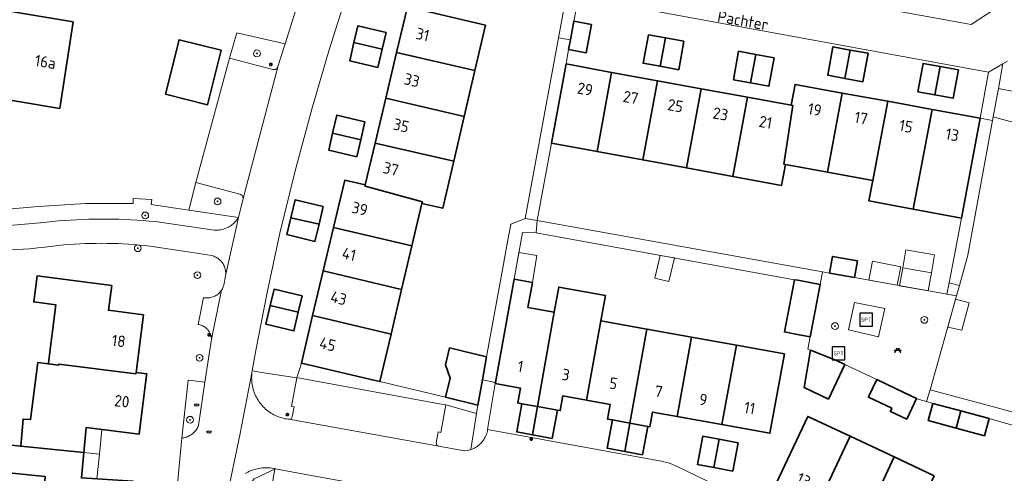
# Model space of a CAD drawing. Header units: metres. Extents: x 152610 to 160096, y 456114 to 462495.
# Tile 555 of 938: x 158699 to 158815, y 459904 to 459958. Entities that reach past the tile are written whole.
import ezdxf
from ezdxf.enums import TextEntityAlignment as Align

# ---------------------------------------------------------------- set-up
doc = ezdxf.new("R2010")
doc.units = ezdxf.units.M
doc.header["$LTSCALE"] = 0.5
doc.layers.get('0').update_dxf_attribs({"linetype": 'CONTINUOUS'})
for name, color, linetype, lineweight in [('B-PV-GR-BEPLANTING_CULTUUR_BODEMBEDEKKER-GV', 251, 'CONTINUOUS', 18), ('B-PV-GR-BEPLANTING_CULTUUR_HEESTERS-GV', 251, 'CONTINUOUS', 18), ('B-PV-GR-BOOM-S', 251, 'CONTINUOUS', 25), ('B-PV-IE-MEUBILAIR-S', 251, 'CONTINUOUS', 25), ('B-PV-IE-MEUBILAIR_WEGMEUBILAIR-S', 251, 'CONTINUOUS', 25), ('B-PV-OG-BEBOUWING-GV', 6, 'CONTINUOUS', 35), ('B-PV-OG-BEBOUWING-T18', 1, 'CONTINUOUS', 18), ('B-PV-OG-BEBOUWING_OVERBOUWING-GV', 251, 'CONTINUOUS', 18), ('B-PV-OG-BEBOUWING_SCHUUR-GV', 251, 'CONTINUOUS', 18), ('B-PV-OG-TOPOGRAFIE-T18', 1, 'CONTINUOUS', 18), ('B-PV-VH-GESLOTENVERHARDING_ASFALT-GV', 251, 'CONTINUOUS', 18), ('B-PV-VH-GESLOTENVERHARDING_KUNSTSTOF-GV', 251, 'CONTINUOUS', 18), ('B-PV-VH-HALFVERHARDING_GRAVEL-GV', 251, 'CONTINUOUS', 18), ('B-PV-VH-OPENVERHARDING_BETONSTRAATSTEEN-GV', 251, 'CONTINUOUS', 18), ('B-PV-VH-OPENVERHARDING_TEGEL-GV', 251, 'CONTINUOUS', 18)]:
    doc.layers.add(name, color=color, linetype=linetype, lineweight=lineweight)
doc.styles.add('NLCS-ISO', font='NLCS-ISO.ttf')
doc.styles.add('NLCS-ISO-M750-T18', font='NLCS-ISO.ttf', dxfattribs={"height": 1.35})

# ---------------------------------------------------------------- blocks, each defined once
blk = doc.blocks.new('SIE-MEUBILAIR_PAAL_LICHTMAST-SO')
for points in [[(-0.62, 0), (-1, 0)], [(-0.71, 0.71), (-0.44, 0.44)], [(0, 1), (0, 0.62)], [(0.44, 0.44), (0.71, 0.71)], [(1, 0), (0.62, 0)], [(-0.71, -0.71), (-0.44, -0.44)], [(0, -0.62), (0, -1)], [(0.44, -0.44), (0.71, -0.71)]]:
    blk.add_lwpolyline(points)
blk.add_circle((0, 0), 0.5)
blk = doc.blocks.new('SIE-MEUBILAIR_PUT_RIOOLPUT-SO')
blk.add_ellipse((0, 0), major_axis=(1.25, 0), ratio=0.54)
at = {"style": 'NLCS-ISO'}
blk.add_text('ri', height=0.75, dxfattribs=at).set_placement((-0.04, 0.07), align=Align.MIDDLE_CENTER)
blk = doc.blocks.new('SIE-WEG_PICKNICKTAFEL-SO')
at = {"color": 0, "linetype": 'ByBlock', "lineweight": 18}
for points in [[(-0.89, -0.2), (-1.64, -1.4), (-1.88, -1.4), (-1.12, -0.2), (-2, -0.2), (-2, 0), (-1, 0), (-0.5, 0.8), (-1, 0.8), (-1, 1), (1, 1), (1, 0.8), (0.5, 0.8), (1, 0), (2, 0), (2, -0.2), (1.12, -0.2), (1.88, -1.4), (1.64, -1.4), (0.89, -0.2)], [(-0.76, 0), (0.76, 0), (0.26, 0.8), (-0.26, 0.8)]]:
    blk.add_lwpolyline(points, close=True, dxfattribs=at)
blk = doc.blocks.new('SIE-WEG_SPEELTOESTEL-SO')
at = {"flags": 128}
blk.add_lwpolyline([(-3.75, -3.75), (3.75, -3.75), (3.75, 3.75), (-3.75, 3.75)], close=True, dxfattribs=at)
at = {"style": 'NLCS-ISO'}
blk.add_text('SPT', height=2.25, dxfattribs=at).set_placement((0, 0), align=Align.MIDDLE_CENTER)
blk = doc.blocks.new('SGR-BOOM_GBKN-SO')
at = {"linetype": 'ByBlock', "lineweight": 18}
h = blk.add_hatch(color=0, dxfattribs=at)
h.dxf.hatch_style = 1
edge = h.paths.add_edge_path()
edge.add_arc((0, 0), 0.25, 0, 360)
at = {"color": 0, "linetype": 'ByBlock', "lineweight": 18}
for radius in [2, 0.25]:
    blk.add_circle((0, 0), radius, dxfattribs=at)
at = {"color": 0, "linetype": 'ByBlock', "lineweight": 18, "style": 'NLCS-ISO'}
blk.add_attdef('SOORT', (2.5, 0), '', height=1.5, dxfattribs=at)

msp = doc.modelspace()

# ---------------------------------------------------------------- linework, layer by layer
at = {"layer": 'B-PV-GR-BEPLANTING_CULTUUR_BODEMBEDEKKER-GV', "flags": 128}
for points in [[(158727.835, 459916.177), (158726.461, 459916.423), (158726.42, 459916.18), (158726.399, 459915.983), (158726.387, 459915.786), (158726.382, 459915.588), (158726.385, 459915.39), (158726.397, 459915.193), (158726.416, 459914.996), (158726.443, 459914.8), (158726.479, 459914.606), (158726.521, 459914.413), (158726.572, 459914.221), (158726.631, 459914.032), (158726.697, 459913.846), (158726.77, 459913.663), (158726.851, 459913.482), (158726.939, 459913.305), (158727.035, 459913.132), (158727.137, 459912.962), (158727.246, 459912.797), (158727.361, 459912.637), (158727.483, 459912.481), (158727.611, 459912.33), (158727.745, 459912.185), (158727.885, 459912.045), (158728.031, 459911.911), (158728.181, 459911.783), (158728.337, 459911.661), (158728.498, 459911.545), (158728.663, 459911.437), (158728.832, 459911.334), (158729.005, 459911.239), (158729.183, 459911.151), (158729.363, 459911.07), (158729.547, 459910.997), (158729.733, 459910.931), (158729.922, 459910.872), (158730.113, 459910.821), (158730.306, 459910.778), (158730.501, 459910.743), (158730.697, 459910.716), (158730.75, 459910.71), (158731.023, 459910.768), (158731.16, 459911.01), (158731.388, 459912.166), (158731.067, 459912.218), (158731.703, 459915.602)], [(158720.862, 459915.092), (158718.93, 459915.32), (158718.18, 459908.5), (158718.315, 459908.517), (158718.45, 459908.542), (158718.582, 459908.574), (158718.713, 459908.614), (158718.841, 459908.662), (158718.965, 459908.717), (158719.087, 459908.78), (158719.204, 459908.849), (158719.317, 459908.926), (158719.426, 459909.008), (158719.53, 459909.097), (158719.628, 459909.192), (158719.72, 459909.293), (158719.807, 459909.398), (158719.887, 459909.509), (158719.96, 459909.624), (158720.027, 459909.743), (158720.086, 459909.866), (158720.13, 459909.97), (158720.858, 459915.066)], [(158752.861, 459911.376), (158749.238, 459912.39), (158748.658, 459909.163), (158748.327, 459909.222), (158748.09, 459907.93), (158748.172, 459907.673), (158748.4, 459907.53), (158751.4, 459906.99), (158751.8, 459907.039), (158752.19, 459907.142)]]:
    msp.add_lwpolyline(points, close=True, dxfattribs=at)
msp.add_lwpolyline([(158726.676, 459903.688), (158729.111, 459904.843), (158729.121, 459904.896), (158728.999, 459904.921), (158728.806, 459904.954), (158728.611, 459904.979), (158728.416, 459904.996), (158728.221, 459905.006), (158728.025, 459905.007), (158727.83, 459905), (158727.634, 459904.985), (158727.44, 459904.963), (158727.247, 459904.932), (158727.055, 459904.894), (158726.865, 459904.847), (158726.676, 459904.793), (158726.491, 459904.731), (158726.307, 459904.662), (158726.127, 459904.586), (158725.951, 459904.502), (158725.777, 459904.411), (158725.608, 459904.313)], dxfattribs=at)
at = {"layer": 'B-PV-GR-BEPLANTING_CULTUUR_HEESTERS-GV', "flags": 128}
for points in [[(158770.394, 459968.37), (158768.432, 459968.88), (158767.369, 459967.19), (158768.84, 459964.85), (158811.08, 459957.15), (158814, 459959.07), (158813.823, 459960.043), (158810.161, 459960.543), (158806.49, 459960.98), (158802.123, 459961.356), (158797.77, 459961.87), (158792.522, 459962.87), (158784.49, 459964.4), (158778.378, 459965.973), (158772.35, 459967.84)], [(158730.314, 459954.863), (158724.627, 459956.168), (158723.78, 459953.21), (158728.874, 459951.868), (158728.882, 459951.866), (158728.891, 459951.864), (158728.899, 459951.862), (158728.907, 459951.86), (158728.916, 459951.858), (158728.924, 459951.857), (158728.933, 459951.856), (158728.941, 459951.854), (158728.95, 459951.853), (158728.959, 459951.852), (158728.967, 459951.852), (158728.976, 459951.851), (158728.984, 459951.85), (158728.993, 459951.85), (158729.001, 459951.85), (158729.01, 459951.85), (158729.019, 459951.85), (158729.027, 459951.85), (158729.036, 459951.851), (158729.044, 459951.851), (158729.053, 459951.852), (158729.062, 459951.853), (158729.07, 459951.854), (158729.079, 459951.855), (158729.087, 459951.857), (158729.096, 459951.858), (158729.104, 459951.86), (158729.113, 459951.861), (158729.121, 459951.863), (158729.129, 459951.865), (158729.137, 459951.868), (158729.146, 459951.87), (158729.154, 459951.873), (158729.162, 459951.875), (158729.17, 459951.878), (158729.178, 459951.881), (158729.187, 459951.884), (158729.194, 459951.887), (158729.202, 459951.891), (158729.21, 459951.894), (158729.218, 459951.898), (158729.226, 459951.901), (158729.233, 459951.905), (158729.241, 459951.909), (158729.245, 459951.912), (158729.249, 459951.913), (158729.256, 459951.918), (158729.263, 459951.922), (158729.271, 459951.927), (158729.278, 459951.931), (158729.285, 459951.936), (158729.292, 459951.941), (158729.299, 459951.946), (158729.306, 459951.951), (158729.313, 459951.957), (158729.319, 459951.962), (158729.326, 459951.968), (158729.333, 459951.973), (158729.339, 459951.979), (158729.345, 459951.985), (158729.352, 459951.991), (158729.358, 459951.997), (158729.364, 459952.003), (158729.37, 459952.009), (158729.375, 459952.016), (158729.381, 459952.022), (158729.386, 459952.029), (158729.392, 459952.035), (158729.397, 459952.042), (158729.402, 459952.049), (158729.407, 459952.056), (158729.412, 459952.063), (158729.417, 459952.07), (158729.422, 459952.077), (158729.427, 459952.085), (158729.431, 459952.092), (158729.435, 459952.099), (158729.439, 459952.107), (158729.444, 459952.115), (158729.447, 459952.122), (158729.451, 459952.13), (158729.455, 459952.138), (158729.458, 459952.146), (158729.462, 459952.153), (158729.465, 459952.161), (158729.468, 459952.17), (158729.472, 459952.177), (158729.479, 459952.202)], [(158725, 459937.18), (158719.83, 459938.58), (158718.991, 459935.326), (158724.84, 459934.46), (158725.37, 459936.68), (158725.372, 459936.688), (158725.371, 459936.696), (158725.372, 459936.705), (158725.372, 459936.713), (158725.372, 459936.721), (158725.372, 459936.729), (158725.371, 459936.737), (158725.371, 459936.745), (158725.37, 459936.754), (158725.37, 459936.762), (158725.369, 459936.77), (158725.368, 459936.778), (158725.367, 459936.786), (158725.366, 459936.794), (158725.364, 459936.802), (158725.363, 459936.81), (158725.361, 459936.818), (158725.359, 459936.826), (158725.358, 459936.834), (158725.355, 459936.842), (158725.353, 459936.85), (158725.351, 459936.858), (158725.348, 459936.866), (158725.346, 459936.874), (158725.343, 459936.881), (158725.34, 459936.889), (158725.337, 459936.896), (158725.334, 459936.904), (158725.331, 459936.912), (158725.327, 459936.919), (158725.324, 459936.926), (158725.32, 459936.934), (158725.316, 459936.941), (158725.313, 459936.948), (158725.308, 459936.955), (158725.304, 459936.962), (158725.3, 459936.969), (158725.296, 459936.976), (158725.291, 459936.983), (158725.286, 459936.99), (158725.282, 459936.996), (158725.279, 459937), (158725.272, 459937.01), (158725.267, 459937.016), (158725.262, 459937.022), (158725.256, 459937.028), (158725.251, 459937.035), (158725.245, 459937.041), (158725.24, 459937.047), (158725.234, 459937.052), (158725.228, 459937.058), (158725.222, 459937.064), (158725.216, 459937.069), (158725.21, 459937.075), (158725.204, 459937.08), (158725.198, 459937.085), (158725.191, 459937.09), (158725.185, 459937.095), (158725.178, 459937.1), (158725.171, 459937.105), (158725.165, 459937.11), (158725.158, 459937.114), (158725.151, 459937.119), (158725.144, 459937.123), (158725.137, 459937.127), (158725.13, 459937.131), (158725.123, 459937.135), (158725.115, 459937.139), (158725.108, 459937.142), (158725.101, 459937.146), (158725.093, 459937.15), (158725.086, 459937.153), (158725.078, 459937.156), (158725.071, 459937.159), (158725.063, 459937.162), (158725.055, 459937.165), (158725.047, 459937.167), (158725.04, 459937.17), (158725.032, 459937.172), (158725.024, 459937.174), (158725.016, 459937.176), (158725.008, 459937.178)], [(158740.763, 459915.309), (158732.23, 459917.32), (158731.703, 459915.602), (158732.05, 459915.54), (158748.92, 459912.45), (158749.238, 459912.39), (158752.861, 459911.376), (158753.02, 459912.38), (158749.216, 459913.295), (158741.48, 459915.14), (158741.113, 459915.227)], [(158728.185, 459899.483), (158729.111, 459904.843), (158726.676, 459903.688), (158725.408, 459902.215), (158724.614, 459899.447), (158728.28, 459899.36), (158727.64, 459879.1), (158723.1, 459879.22), (158722.845, 459879.102), (158722.72, 459878.85), (158722.94, 459874.22), (158728.04, 459875.13), (158728.192, 459879.327), (158728.481, 459887.335), (158728.57, 459889.8), (158730.25, 459899.1)]]:
    msp.add_lwpolyline(points, close=True, dxfattribs=at)
for points in [[(158815.36, 459952.86), (158814.79, 459952.54), (158814.268, 459949.626), (158818.282, 459948.855)], [(158818.282, 459948.855), (158814.268, 459949.626), (158813.669, 459946.286), (158823.92, 459943.45)]]:
    msp.add_lwpolyline(points, dxfattribs=at)
at = {"layer": 'B-PV-OG-BEBOUWING-GV', "flags": 128}
for points in [[(158705.368, 459957.464), (158692.639, 459959.579), (158690.949, 459949.437), (158703.79, 459947.28)], [(158753.92, 459957.08), (158744.71, 459959.23), (158743.443, 459953.866), (158752.668, 459951.737)], [(158766.37, 459957.16), (158764.32, 459957.55), (158763.906, 459955.364), (158763.69, 459954.22), (158765.74, 459953.82)], [(158742.21, 459956.21), (158738.89, 459957.01), (158738.423, 459955.025), (158741.744, 459954.259)], [(158722.805, 459954.136), (158717.847, 459955.368), (158716.247, 459948.954), (158721.205, 459947.722)], [(158741.744, 459954.259), (158738.423, 459955.025), (158737.92, 459952.89), (158741.23, 459952.11)], [(158775.077, 459955.575), (158773.07, 459955.94), (158772.46, 459952.6), (158774.459, 459952.237)], [(158777.25, 459955.18), (158775.077, 459955.575), (158774.459, 459952.237), (158776.64, 459951.84)], [(158785.706, 459953.644), (158783.7, 459954.01), (158783.1, 459950.66), (158785.076, 459950.299)], [(158796.825, 459954.156), (158794.79, 459954.53), (158794.18, 459951.19), (158796.204, 459950.818)], [(158798.93, 459953.77), (158796.825, 459954.156), (158796.204, 459950.818), (158798.32, 459950.43)], [(158752.668, 459951.737), (158743.443, 459953.866), (158742.172, 459948.49), (158751.401, 459946.33)], [(158787.87, 459953.25), (158785.706, 459953.644), (158785.076, 459950.299), (158787.26, 459949.9)], [(158768.752, 459951.528), (158763.4, 459952.51), (158761.67, 459943.18), (158767.03, 459942.2)], [(158807.423, 459952.213), (158805.41, 459952.58), (158804.8, 459949.24), (158806.787, 459948.877)], [(158809.58, 459951.82), (158807.423, 459952.213), (158806.787, 459948.877), (158808.96, 459948.48)], [(158774.145, 459950.539), (158768.752, 459951.528), (158767.03, 459942.2), (158772.419, 459941.215)], [(158779.28, 459949.597), (158774.145, 459950.539), (158772.419, 459941.215), (158777.552, 459940.277)], [(158784.754, 459948.592), (158779.28, 459949.597), (158777.552, 459940.277), (158783, 459939.281)], [(158795.885, 459949.097), (158790.34, 459950.11), (158789.89, 459947.65), (158790.087, 459947.614), (158789.003, 459940.726), (158789.2, 459940.69), (158794.154, 459939.783)], [(158751.401, 459946.33), (158742.172, 459948.49), (158740.923, 459943.201), (158750.168, 459941.067)], [(158789.89, 459947.65), (158784.754, 459948.592), (158783, 459939.281), (158788.75, 459938.23), (158789.2, 459940.69), (158789.003, 459940.726), (158790.087, 459947.614)], [(158801.24, 459948.118), (158795.885, 459949.097), (158794.154, 459939.783), (158799.484, 459938.807)], [(158806.461, 459947.164), (158801.24, 459948.118), (158799.484, 459938.807), (158799.032, 459936.412), (158804.231, 459935.447)], [(158812.12, 459946.13), (158806.461, 459947.164), (158804.231, 459935.447), (158809.94, 459934.387)], [(158739.72, 459945.72), (158736.42, 459946.5), (158735.916, 459944.357), (158739.224, 459943.593)], [(158739.224, 459943.593), (158735.916, 459944.357), (158735.45, 459942.38), (158738.76, 459941.6)], [(158750.168, 459941.067), (158740.923, 459943.201), (158739.76, 459938.28), (158739.725, 459938.134), (158746.476, 459936.295), (158746.43, 459936.1), (158748.87, 459935.53)], [(158739.76, 459938.28), (158737.35, 459938.85), (158736.02, 459933.258), (158745.252, 459931.11), (158746.43, 459936.1), (158746.476, 459936.295), (158739.725, 459938.134)], [(158734.81, 459935.76), (158731.5, 459936.54), (158731.001, 459934.425), (158734.309, 459933.656)], [(158734.309, 459933.656), (158731.001, 459934.425), (158730.53, 459932.43), (158733.83, 459931.64)], [(158745.252, 459931.11), (158736.02, 459933.258), (158734.813, 459928.181), (158744.038, 459925.971)], [(158797.699, 459929.347), (158794.747, 459929.878), (158794.392, 459927.905), (158797.327, 459927.377)], [(158709.917, 459926.467), (158701.14, 459927.59), (158700.74, 459924.52), (158703.32, 459924.19), (158702.46, 459917.35), (158702.45, 459917.22), (158703.68, 459917.07), (158703.7, 459917.21), (158712.77, 459916.06), (158712.79, 459916.2), (158713.65, 459923.01), (158709.534, 459923.526)], [(158744.038, 459925.971), (158734.813, 459928.181), (158733.557, 459922.9), (158742.797, 459920.717)], [(158761.997, 459923.3), (158758.905, 459923.859), (158759.431, 459926.812), (158757.266, 459927.203), (158755.081, 459915.029), (158755.06, 459914.91), (158758.012, 459914.376), (158757.695, 459912.63), (158758.19, 459912.54), (158760.017, 459912.211)], [(158767.484, 459922.308), (158768.015, 459925.261), (158762.524, 459926.253), (158761.997, 459923.3), (158760.017, 459912.211), (158762.36, 459911.79), (158762.696, 459911.729), (158763.011, 459913.471), (158765.805, 459912.965)], [(158790.637, 459920.693), (158792.104, 459920.411), (158792.695, 459923.483), (158793.29, 459926.58), (158790.65, 459927.058), (158790.256, 459927.129), (158789.079, 459920.992)], [(158732.33, 459925.23), (158729.02, 459926.01), (158728.57, 459924.079), (158731.875, 459923.298)], [(158731.875, 459923.298), (158728.57, 459924.079), (158728.06, 459921.89), (158731.36, 459921.11)], [(158742.797, 459920.717), (158733.557, 459922.9), (158732.23, 459917.32), (158740.763, 459915.309), (158741.113, 459915.227), (158741.48, 459915.14)], [(158770.906, 459910.253), (158771.218, 459911.985), (158772.9, 459921.329), (158767.484, 459922.308), (158765.805, 459912.965), (158768.565, 459912.465), (158768.253, 459910.737), (158768.84, 459910.63)], [(158778.139, 459920.382), (158772.9, 459921.329), (158771.218, 459911.985), (158770.906, 459910.253), (158773.01, 459909.87), (158773.256, 459909.825), (158773.559, 459911.561), (158776.455, 459911.037)], [(158783.436, 459919.424), (158778.139, 459920.382), (158776.455, 459911.037), (158781.72, 459910.084)], [(158789.1, 459918.4), (158783.436, 459919.424), (158781.72, 459910.084), (158787.38, 459909.06)], [(158754.042, 459918.059), (158749.66, 459919.095), (158749.189, 459917.1), (158749.749, 459915.532), (158749.216, 459913.295), (158753.02, 459912.38), (158753.552, 459915.335)], [(158795.221, 459917.609), (158792.151, 459918.829), (158791.408, 459914.433), (158794.268, 459913.084), (158796.185, 459917.155)], [(158702.45, 459917.22), (158701.199, 459917.377), (158700.369, 459910.677), (158699.49, 459910.72), (158699.21, 459907.55), (158706.626, 459906.791), (158706.91, 459909.75), (158713.15, 459908.96), (158714.02, 459915.9), (158714.04, 459916.07), (158712.79, 459916.2), (158712.77, 459916.06), (158703.7, 459917.21), (158703.68, 459917.07)], [(158804.63, 459913.166), (158803.14, 459913.87), (158799.948, 459915.378), (158799.064, 459913.498), (158798.966, 459913.291), (158801.734, 459912), (158801.552, 459911.61), (158803.484, 459910.709)], [(158760.017, 459912.211), (158758.19, 459912.54), (158757.59, 459909.21), (158759.421, 459908.875)], [(158762.36, 459911.79), (158760.017, 459912.211), (158759.421, 459908.875), (158761.75, 459908.45)], [(158809.867, 459911.682), (158806.56, 459912.58), (158806.01, 459910.56), (158809.314, 459909.66)], [(158796.81, 459908.71), (158791.83, 459911.05), (158787.8, 459902.47), (158792.774, 459900.13)], [(158813.19, 459910.78), (158809.867, 459911.682), (158809.314, 459909.66), (158812.62, 459908.76)], [(158770.906, 459910.253), (158768.84, 459910.63), (158768.23, 459907.3), (158770.306, 459906.919)], [(158770.906, 459910.253), (158770.306, 459906.919), (158772.37, 459906.54), (158773.01, 459909.87)], [(158781.403, 459908.358), (158779.47, 459908.71), (158778.86, 459905.37), (158780.79, 459905.02)], [(158802.002, 459906.27), (158796.81, 459908.71), (158792.774, 459900.13), (158797.987, 459897.678)], [(158699.21, 459907.55), (158697.72, 459907.69), (158697.42, 459904.44), (158702.07, 459903.96), (158701.66, 459897.26), (158701.65, 459897.07), (158710.76, 459896.54), (158710.75, 459896.39), (158711.99, 459896.3), (158712, 459896.44), (158712.44, 459903.42), (158706.34, 459903.81), (158706.626, 459906.791)], [(158783.64, 459907.95), (158781.403, 459908.358), (158780.79, 459905.02), (158783, 459904.62)], [(158806.705, 459904.06), (158802.002, 459906.27), (158797.987, 459897.678), (158802.699, 459895.462)]]:
    msp.add_lwpolyline(points, close=True, dxfattribs=at)
at = {"layer": 'B-PV-OG-BEBOUWING_OVERBOUWING-GV', "flags": 128}
for points in [[(158803.013, 459928.522), (158806.378, 459927.942), (158806.754, 459930.061), (158803.393, 459930.658)], [(158706.626, 459906.791), (158708.458, 459906.608), (158708.761, 459909.516), (158706.91, 459909.75)], [(158708.458, 459906.608), (158706.626, 459906.791), (158706.34, 459903.81), (158708.154, 459903.694)]]:
    msp.add_lwpolyline(points, close=True, dxfattribs=at)
at = {"layer": 'B-PV-OG-BEBOUWING_SCHUUR-GV', "flags": 128}
for points in [[(158759.941, 459929.96), (158757.826, 459930.344), (158757.266, 459927.203), (158759.431, 459926.812)], [(158776.133, 459929.685), (158774.453, 459929.989), (158773.82, 459927.312), (158775.479, 459926.92)], [(158802.772, 459928.659), (158799.468, 459929.304), (158799.032, 459927.07), (158802.345, 459926.475)], [(158806.378, 459927.942), (158803.013, 459928.522), (158802.64, 459926.422), (158806, 459925.817)], [(158810.848, 459924.39), (158809.227, 459924.821), (158808.307, 459921.56), (158809.985, 459921.204)]]:
    msp.add_lwpolyline(points, close=True, dxfattribs=at)
at = {"layer": 'B-PV-VH-GESLOTENVERHARDING_ASFALT-GV', "flags": 128}
msp.add_lwpolyline([(158686.699, 459930.099), (158700.27, 459930.78), (158701.22, 459930.86), (158701.725, 459930.932), (158702.357, 459931.016), (158702.99, 459931.091), (158703.624, 459931.158), (158704.259, 459931.217), (158704.894, 459931.269), (158705.53, 459931.312), (158706.167, 459931.347), (158706.804, 459931.375), (158707.441, 459931.394), (158708.078, 459931.406), (158708.715, 459931.409), (158709.353, 459931.404), (158709.99, 459931.392), (158710.627, 459931.371), (158711.264, 459931.343), (158711.9, 459931.306), (158712.536, 459931.262), (158713.172, 459931.209), (158713.806, 459931.148), (158714.44, 459931.08), (158719.141, 459930.353), (158721.68, 459929.96), (158721.801, 459929.927), (158721.926, 459929.886), (158722.048, 459929.837), (158722.166, 459929.78), (158722.281, 459929.717), (158722.392, 459929.646), (158722.498, 459929.569), (158722.6, 459929.486), (158722.696, 459929.396), (158722.786, 459929.301), (158722.871, 459929.201), (158722.949, 459929.096), (158723.021, 459928.986), (158723.086, 459928.872), (158723.144, 459928.754), (158723.194, 459928.633), (158723.237, 459928.508), (158723.273, 459928.382), (158723.301, 459928.254), (158723.32, 459928.124), (158723.332, 459927.993), (158723.336, 459927.862), (158723.332, 459927.731), (158723.32, 459927.6), (158724.84, 459934.46), (158724.789, 459934.377), (158724.7, 459934.247), (158724.606, 459934.122), (158724.505, 459934.002), (158724.398, 459933.887), (158724.285, 459933.778), (158724.167, 459933.674), (158724.044, 459933.577), (158723.916, 459933.486), (158723.784, 459933.402), (158723.647, 459933.325), (158723.507, 459933.254), (158723.363, 459933.191), (158723.216, 459933.136), (158723.067, 459933.087), (158722.915, 459933.047), (158722.762, 459933.014), (158722.606, 459932.99), (158722.451, 459932.973), (158722.294, 459932.964), (158722.137, 459932.963), (158721.98, 459932.97), (158715.04, 459933.97), (158714.33, 459934.034), (158713.619, 459934.09), (158712.907, 459934.139), (158712.195, 459934.179), (158711.483, 459934.211), (158710.77, 459934.235), (158710.057, 459934.251), (158709.344, 459934.26), (158708.63, 459934.26), (158707.917, 459934.252), (158707.204, 459934.236), (158706.491, 459934.213), (158705.779, 459934.181), (158705.067, 459934.141), (158704.355, 459934.094), (158703.644, 459934.038), (158702.934, 459933.974), (158702.224, 459933.903), (158701.515, 459933.823), (158701.49, 459933.82), (158681.91, 459932.13)], dxfattribs=at)
at = {"layer": 'B-PV-VH-GESLOTENVERHARDING_KUNSTSTOF-GV', "flags": 128}
msp.add_lwpolyline([(158800.915, 459923.727), (158797.331, 459924.456), (158796.615, 459921.246), (158800.164, 459920.4)], close=True, dxfattribs=at)
at = {"layer": 'B-PV-VH-HALFVERHARDING_GRAVEL-GV', "flags": 128}
for points in [[(158764.86, 459960.4), (158763.673, 459962.158), (158762.91, 459957.895), (158762.5, 459955.6), (158763.906, 459955.364), (158764.32, 459957.55)], [(158763.906, 459955.364), (158762.5, 459955.6), (158758.58, 459934.33), (158760, 459934.09), (158761.67, 459943.18), (158763.4, 459952.51), (158763.69, 459954.22)], [(158814.268, 459949.626), (158814.79, 459952.54), (158813.12, 459951.54), (158812.12, 459946.13), (158813.592, 459945.866), (158813.669, 459946.286)], [(158813.592, 459945.866), (158812.12, 459946.13), (158809.94, 459934.387), (158809.24, 459930.66), (158808.476, 459926.744), (158809.686, 459926.457), (158810.68, 459930.01)], [(158760, 459934.09), (158758.58, 459934.33), (158756.88, 459933.65), (158756.346, 459930.716), (158756.024, 459928.946), (158754.042, 459918.059), (158753.552, 459915.335), (158755.081, 459915.029), (158757.266, 459927.203), (158758.24, 459932.67), (158759.86, 459932.63)], [(158759.86, 459932.63), (158790.256, 459927.129), (158790.65, 459927.058), (158793.29, 459926.58), (158793.559, 459928.055), (158760, 459934.09)], [(158809.686, 459926.457), (158808.476, 459926.744), (158808.219, 459925.423), (158809.343, 459925.233)]]:
    msp.add_lwpolyline(points, close=True, dxfattribs=at)
at = {"layer": 'B-PV-VH-OPENVERHARDING_BETONSTRAATSTEEN-GV', "flags": 128}
for points in [[(158814, 459959.07), (158811.08, 459957.15), (158768.84, 459964.85)], [(158723.433, 459901.328), (158725.029, 459909.044), (158726.42, 459916.18), (158726.461, 459916.423), (158726.83, 459918.59), (158728.226, 459925.614), (158729.71, 459932.62), (158731.495, 459939.933), (158733.46, 459947.2), (158735.465, 459954.073), (158737.62, 459960.9)], [(158764.86, 459960.4), (158813.12, 459951.54), (158814.79, 459952.54), (158815.36, 459952.86)], [(158731.816, 459959.64), (158730.314, 459954.863), (158729.479, 459952.202), (158729.472, 459952.177), (158725.372, 459936.688), (158725.37, 459936.68), (158724.84, 459934.46), (158723.32, 459927.6), (158723.09, 459926.49), (158723.07, 459926.412), (158723.032, 459926.292), (158722.986, 459926.176), (158722.933, 459926.062), (158722.873, 459925.952), (158722.84, 459925.899), (158721.67, 459920.15), (158720.862, 459915.092), (158720.858, 459915.066), (158720.13, 459909.97), (158720.086, 459909.866), (158720.027, 459909.743), (158719.96, 459909.624), (158719.887, 459909.509), (158719.807, 459909.398), (158719.72, 459909.293), (158719.628, 459909.192), (158719.53, 459909.097), (158719.426, 459909.008), (158719.317, 459908.926), (158719.204, 459908.849), (158719.087, 459908.78), (158718.965, 459908.717), (158718.841, 459908.662), (158718.713, 459908.614), (158718.582, 459908.574), (158718.45, 459908.542), (158718.315, 459908.517), (158718.18, 459908.5), (158717.88, 459905.64), (158717.01, 459896.1)], [(158785.48, 459900.78), (158776.46, 459905.16), (158775.55, 459905.545), (158774.59, 459905.78), (158754.15, 459909.49), (158754.149, 459909.481), (158754.122, 459909.331), (158754.088, 459909.182), (158754.046, 459909.035), (158753.996, 459908.89), (158753.939, 459908.748), (158753.875, 459908.61), (158753.803, 459908.475), (158753.725, 459908.344), (158753.639, 459908.217), (158753.547, 459908.095), (158753.449, 459907.977), (158753.345, 459907.866), (158753.235, 459907.759), (158753.12, 459907.659), (158753, 459907.565), (158752.875, 459907.477), (158752.745, 459907.396), (158752.611, 459907.321), (158752.474, 459907.254), (158752.334, 459907.194), (158752.19, 459907.142), (158751.8, 459907.039), (158751.4, 459906.99), (158748.4, 459907.53), (158730.75, 459910.71), (158730.697, 459910.716), (158730.501, 459910.743), (158730.306, 459910.778), (158730.113, 459910.821), (158729.922, 459910.872), (158729.733, 459910.931), (158729.547, 459910.997), (158729.363, 459911.07), (158729.183, 459911.151), (158729.005, 459911.239), (158728.832, 459911.334), (158728.663, 459911.437), (158728.498, 459911.545), (158728.337, 459911.661), (158728.181, 459911.783), (158728.031, 459911.911), (158727.885, 459912.045), (158727.745, 459912.185), (158727.611, 459912.33), (158727.483, 459912.481), (158727.361, 459912.637), (158727.246, 459912.797), (158727.137, 459912.962), (158727.035, 459913.132), (158726.939, 459913.305), (158726.851, 459913.482), (158726.77, 459913.663), (158726.697, 459913.846), (158726.631, 459914.032), (158726.572, 459914.221), (158726.521, 459914.413), (158726.479, 459914.606), (158726.443, 459914.8), (158726.416, 459914.996), (158726.397, 459915.193), (158726.385, 459915.39), (158726.382, 459915.588), (158726.387, 459915.786), (158726.399, 459915.983), (158726.42, 459916.18), (158725.029, 459909.044), (158723.433, 459901.328)], [(158725.608, 459904.313), (158725.777, 459904.411), (158725.951, 459904.502), (158726.127, 459904.586), (158726.307, 459904.662), (158726.491, 459904.731), (158726.676, 459904.793), (158726.865, 459904.847), (158727.055, 459904.894), (158727.247, 459904.932), (158727.44, 459904.963), (158727.634, 459904.985), (158727.83, 459905), (158728.025, 459905.007), (158728.221, 459905.006), (158728.416, 459904.996), (158728.611, 459904.979), (158728.806, 459904.954), (158728.999, 459904.921), (158729.121, 459904.896), (158729.19, 459904.88), (158731.25, 459904.492), (158756.082, 459899.981)]]:
    msp.add_lwpolyline(points, dxfattribs=at)
for points in [[(158728.874, 459951.868), (158723.78, 459953.21), (158719.83, 459938.58), (158725, 459937.18), (158725.008, 459937.178), (158725.016, 459937.176), (158725.024, 459937.174), (158725.032, 459937.172), (158725.04, 459937.17), (158725.047, 459937.167), (158725.055, 459937.165), (158725.063, 459937.162), (158725.071, 459937.159), (158725.078, 459937.156), (158725.086, 459937.153), (158725.093, 459937.15), (158725.101, 459937.146), (158725.108, 459937.142), (158725.115, 459937.139), (158725.123, 459937.135), (158725.13, 459937.131), (158725.137, 459937.127), (158725.144, 459937.123), (158725.151, 459937.119), (158725.158, 459937.114), (158725.165, 459937.11), (158725.171, 459937.105), (158725.178, 459937.1), (158725.185, 459937.095), (158725.191, 459937.09), (158725.198, 459937.085), (158725.204, 459937.08), (158725.21, 459937.075), (158725.216, 459937.069), (158725.222, 459937.064), (158725.228, 459937.058), (158725.234, 459937.052), (158725.24, 459937.047), (158725.245, 459937.041), (158725.251, 459937.035), (158725.256, 459937.028), (158725.262, 459937.022), (158725.267, 459937.016), (158725.272, 459937.01), (158725.279, 459937), (158725.282, 459936.996), (158725.286, 459936.99), (158725.291, 459936.983), (158725.296, 459936.976), (158725.3, 459936.969), (158725.304, 459936.962), (158725.308, 459936.955), (158725.313, 459936.948), (158725.316, 459936.941), (158725.32, 459936.934), (158725.324, 459936.926), (158725.327, 459936.919), (158725.331, 459936.912), (158725.334, 459936.904), (158725.337, 459936.896), (158725.34, 459936.889), (158725.343, 459936.881), (158725.346, 459936.874), (158725.348, 459936.866), (158725.351, 459936.858), (158725.353, 459936.85), (158725.355, 459936.842), (158725.358, 459936.834), (158725.359, 459936.826), (158725.361, 459936.818), (158725.363, 459936.81), (158725.364, 459936.802), (158725.366, 459936.794), (158725.367, 459936.786), (158725.368, 459936.778), (158725.369, 459936.77), (158725.37, 459936.762), (158725.37, 459936.754), (158725.371, 459936.745), (158725.371, 459936.737), (158725.372, 459936.729), (158725.372, 459936.721), (158725.372, 459936.713), (158725.372, 459936.705), (158725.371, 459936.696), (158725.372, 459936.688), (158729.472, 459952.177), (158729.468, 459952.17), (158729.465, 459952.161), (158729.462, 459952.153), (158729.458, 459952.146), (158729.455, 459952.138), (158729.451, 459952.13), (158729.447, 459952.122), (158729.444, 459952.115), (158729.439, 459952.107), (158729.435, 459952.099), (158729.431, 459952.092), (158729.427, 459952.085), (158729.422, 459952.077), (158729.417, 459952.07), (158729.412, 459952.063), (158729.407, 459952.056), (158729.402, 459952.049), (158729.397, 459952.042), (158729.392, 459952.035), (158729.386, 459952.029), (158729.381, 459952.022), (158729.375, 459952.016), (158729.37, 459952.009), (158729.364, 459952.003), (158729.358, 459951.997), (158729.352, 459951.991), (158729.345, 459951.985), (158729.339, 459951.979), (158729.333, 459951.973), (158729.326, 459951.968), (158729.319, 459951.962), (158729.313, 459951.957), (158729.306, 459951.951), (158729.299, 459951.946), (158729.292, 459951.941), (158729.285, 459951.936), (158729.278, 459951.931), (158729.271, 459951.927), (158729.263, 459951.922), (158729.256, 459951.918), (158729.249, 459951.913), (158729.245, 459951.912), (158729.241, 459951.909), (158729.233, 459951.905), (158729.226, 459951.901), (158729.218, 459951.898), (158729.21, 459951.894), (158729.202, 459951.891), (158729.194, 459951.887), (158729.187, 459951.884), (158729.178, 459951.881), (158729.17, 459951.878), (158729.162, 459951.875), (158729.154, 459951.873), (158729.146, 459951.87), (158729.137, 459951.868), (158729.129, 459951.865), (158729.121, 459951.863), (158729.113, 459951.861), (158729.104, 459951.86), (158729.096, 459951.858), (158729.087, 459951.857), (158729.079, 459951.855), (158729.07, 459951.854), (158729.062, 459951.853), (158729.053, 459951.852), (158729.044, 459951.851), (158729.036, 459951.851), (158729.027, 459951.85), (158729.019, 459951.85), (158729.01, 459951.85), (158729.001, 459951.85), (158728.993, 459951.85), (158728.984, 459951.85), (158728.976, 459951.851), (158728.967, 459951.852), (158728.959, 459951.852), (158728.95, 459951.853), (158728.941, 459951.854), (158728.933, 459951.856), (158728.924, 459951.857), (158728.916, 459951.858), (158728.907, 459951.86), (158728.899, 459951.862), (158728.891, 459951.864), (158728.882, 459951.866)], [(158721.67, 459920.15), (158722.84, 459925.899), (158722.806, 459925.846), (158722.733, 459925.745), (158722.653, 459925.648), (158722.567, 459925.557), (158722.476, 459925.472), (158722.379, 459925.392), (158722.277, 459925.319), (158722.171, 459925.252), (158722.061, 459925.193), (158721.947, 459925.14), (158721.831, 459925.095), (158721.711, 459925.057), (158721.589, 459925.027), (158721.466, 459925.005), (158721.342, 459924.991), (158721.217, 459924.985), (158721.091, 459924.987), (158720.967, 459924.997), (158720.843, 459925.014), (158720.72, 459925.04), (158720.08, 459921.86), (158720.165, 459921.846), (158720.284, 459921.819), (158720.401, 459921.784), (158720.515, 459921.742), (158720.626, 459921.693), (158720.734, 459921.636), (158720.838, 459921.572), (158720.938, 459921.502), (158721.033, 459921.425), (158721.122, 459921.343), (158721.206, 459921.254), (158721.284, 459921.16), (158721.356, 459921.062), (158721.42, 459920.958), (158721.479, 459920.851), (158721.529, 459920.74), (158721.573, 459920.627), (158721.609, 459920.51), (158721.637, 459920.391), (158721.657, 459920.271)], [(158732.05, 459915.54), (158731.703, 459915.602), (158731.067, 459912.218), (158731.388, 459912.166), (158731.16, 459911.01), (158731.023, 459910.768), (158730.75, 459910.71), (158748.4, 459907.53), (158748.172, 459907.673), (158748.09, 459907.93), (158748.327, 459909.222), (158748.658, 459909.163), (158749.238, 459912.39), (158748.92, 459912.45)], [(158755.081, 459915.029), (158753.552, 459915.335), (158753.02, 459912.38), (158752.861, 459911.376), (158752.19, 459907.142), (158752.334, 459907.194), (158752.474, 459907.254), (158752.611, 459907.321), (158752.745, 459907.396), (158752.875, 459907.477), (158753, 459907.565), (158753.12, 459907.659), (158753.235, 459907.759), (158753.345, 459907.866), (158753.449, 459907.977), (158753.547, 459908.095), (158753.639, 459908.217), (158753.725, 459908.344), (158753.803, 459908.475), (158753.875, 459908.61), (158753.939, 459908.748), (158753.996, 459908.89), (158754.046, 459909.035), (158754.088, 459909.182), (158754.122, 459909.331), (158754.149, 459909.481), (158754.15, 459909.49), (158755.06, 459914.91)], [(158815.14, 459911.78), (158806.22, 459914.16), (158805.798, 459912.787), (158806.56, 459912.58), (158809.867, 459911.682), (158813.19, 459910.78), (158817.14, 459909.65), (158820.449, 459908.735), (158823.76, 459907.82), (158826.26, 459907.1), (158829.161, 459906.32), (158829.58, 459907.79), (158824.28, 459909.25)]]:
    msp.add_lwpolyline(points, close=True, dxfattribs=at)
at = {"layer": 'B-PV-VH-OPENVERHARDING_TEGEL-GV', "flags": 128}
msp.add_lwpolyline([(158681.91, 459932.13), (158701.49, 459933.82), (158701.515, 459933.823), (158702.224, 459933.903), (158702.934, 459933.974), (158703.644, 459934.038), (158704.355, 459934.094), (158705.067, 459934.141), (158705.779, 459934.181), (158706.491, 459934.213), (158707.204, 459934.236), (158707.917, 459934.252), (158708.63, 459934.26), (158709.344, 459934.26), (158710.057, 459934.251), (158710.77, 459934.235), (158711.483, 459934.211), (158712.195, 459934.179), (158712.907, 459934.139), (158713.619, 459934.09), (158714.33, 459934.034), (158715.04, 459933.97), (158721.98, 459932.97), (158722.137, 459932.963), (158722.294, 459932.964), (158722.451, 459932.973), (158722.606, 459932.99), (158722.762, 459933.014), (158722.915, 459933.047), (158723.067, 459933.087), (158723.216, 459933.136), (158723.363, 459933.191), (158723.507, 459933.254), (158723.647, 459933.325), (158723.784, 459933.402), (158723.916, 459933.486), (158724.044, 459933.577), (158724.167, 459933.674), (158724.285, 459933.778), (158724.398, 459933.887), (158724.505, 459934.002), (158724.606, 459934.122), (158724.7, 459934.247), (158724.789, 459934.377), (158724.84, 459934.46), (158718.991, 459935.326), (158714.57, 459935.98), (158714.63, 459936.57), (158712.42, 459936.7), (158712.42, 459936.1), (158706.849, 459936.103), (158701.29, 459935.73), (158678.225, 459933.75)], dxfattribs=at)
for points in [[(158792.151, 459918.829), (158795.221, 459917.609), (158796.185, 459917.155), (158799.948, 459915.378), (158803.14, 459913.87), (158804.63, 459913.166), (158804.94, 459913.02), (158805.798, 459912.787), (158806.22, 459914.16), (158809.343, 459925.233), (158808.219, 459925.423), (158807.82, 459925.49), (158797.327, 459927.377), (158794.392, 459927.905), (158793.559, 459928.055), (158793.29, 459926.58), (158792.695, 459923.483), (158792.104, 459920.411), (158791.825, 459918.958)], [(158796.615, 459921.246), (158797.331, 459924.456), (158800.915, 459923.727), (158800.164, 459920.4)]]:
    msp.add_lwpolyline(points, close=True, dxfattribs=at)

# ---------------------------------------------------------------- block references
at = {"layer": 'B-PV-GR-BOOM-S', "xscale": 0.2, "yscale": 0.2, "zscale": 0.2}
for p in [(158727.01, 459953.76), (158722.37, 459936.34), (158713.86, 459934.69), (158712.98, 459930.83), (158720, 459927.66), (158805.56, 459922.4), (158795.04, 459921.67), (158720.25, 459917.94), (158719.13, 459910.65)]:
    msp.add_blockref('SGR-BOOM_GBKN-SO', p, dxfattribs=at)
at = {"layer": 'B-PV-IE-MEUBILAIR-S', "xscale": 0.2, "yscale": 0.2, "zscale": 0.2}
for name, p in [('SIE-MEUBILAIR_PAAL_LICHTMAST-SO', (158728.636, 459952.452)), ('SIE-MEUBILAIR_PAAL_LICHTMAST-SO', (158721.386, 459920.646)), ('SIE-MEUBILAIR_PUT_RIOOLPUT-SO', (158719.908, 459912.38)), ('SIE-MEUBILAIR_PAAL_LICHTMAST-SO', (158730.588, 459911.27)), ('SIE-MEUBILAIR_PUT_RIOOLPUT-SO', (158721.367, 459909.203)), ('SIE-MEUBILAIR_PAAL_LICHTMAST-SO', (158759.294, 459908.386))]:
    msp.add_blockref(name, p, dxfattribs=at)
at = {"layer": 'B-PV-IE-MEUBILAIR_WEGMEUBILAIR-S', "xscale": 0.2, "yscale": 0.2, "zscale": 0.2}
for name, p in [('SIE-WEG_SPEELTOESTEL-SO', (158798.698, 459922.431)), ('SIE-WEG_SPEELTOESTEL-SO', (158795.464, 459918.464)), ('SIE-WEG_PICKNICKTAFEL-SO', (158802.418, 459918.85))]:
    msp.add_blockref(name, p, dxfattribs=at)

# ---------------------------------------------------------------- texts
at = {"layer": 'B-PV-OG-BEBOUWING-T18', "style": 'NLCS-ISO-M750-T18'}
for s, rotation, p in [('31', 346.7, (158746.51, 459955.973)), ('16a', 351.2, (158702.108, 459952.755)), ('33', 346.7, (158745.24, 459950.603)), ('29', 349.6, (158765.625, 459949.56)), ('27', 349.6, (158770.998, 459948.575)), ('25', 349.6, (158776.261, 459947.609)), ('19', 349.6, (158792.663, 459947.144)), ('23', 349.6, (158781.566, 459946.636)), ('17', 349.6, (158798.113, 459946.148)), ('35', 346.7, (158743.981, 459945.271)), ('21', 349.6, (158786.871, 459945.662)), ('15', 349.6, (158803.401, 459945.182)), ('13', 349.6, (158808.841, 459944.188)), ('37', 346.7, (158742.774, 459940.165)), ('39', 346.6, (158739.117, 459935.476)), ('41', 346.7, (158737.849, 459930.141)), ('43', 346.7, (158736.617, 459924.962)), ('18', 352.8, (158710.739, 459919.919)), ('45', 346.7, (158735.326, 459919.532)), ('1', 349.7, (158758.022, 459916.916)), ('3', 349.8, (158763.352, 459915.948)), ('5', 349.7, (158768.957, 459914.935)), ('7', 349.7, (158774.282, 459913.971)), ('20', 352.8, (158711.114, 459912.826)), ('9', 349.7, (158779.533, 459913.021)), ('11', 349.7, (158784.995, 459912.032)), ('13', 334.8, (158791.351, 459903.562))]:
    msp.add_text(s, height=1.35, rotation=rotation, dxfattribs=at).set_placement(p, align=Align.MIDDLE)
at = {"layer": 'B-PV-OG-TOPOGRAFIE-T18', "style": 'NLCS-ISO-M750-T18'}
msp.add_text('Pachter', height=1.35, rotation=349.9, dxfattribs=at).set_placement((158784.217, 459957.631), align=Align.MIDDLE)

doc.saveas('drawing.dxf')
